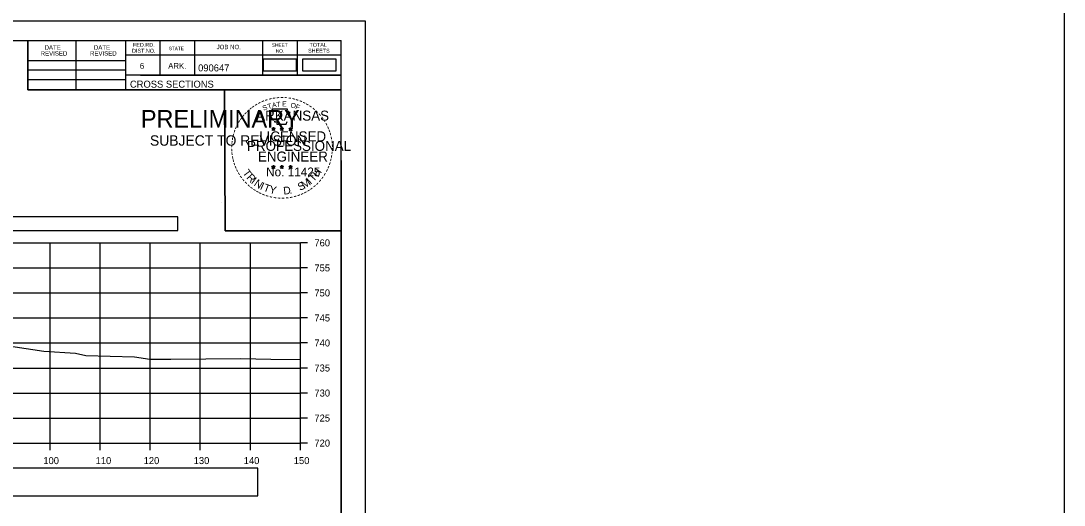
# Model space of a CAD drawing. Extents: x 1202951 to 1376887, y 378065 to 728038.
# Drawn here: x 1376678.8 to 1376887.3, y 378737.8 to 378834.5 of the extents above; entities that cross this region are included whole.
import ezdxf

# ---------------------------------------------------------------- set-up
doc = ezdxf.new("R2010")
doc.units = 0
for name, color, linetype in [('Default', 7, 'Continuous'), ('R_Alt Surface', 7, 'Continuous'), ('R_Axis', 7, 'Continuous'), ('R_Axis Annot', 7, 'Continuous'), ('R_Border', 7, 'Continuous'), ('R_Border PE', 7, 'Continuous'), ('R_Border Prem', 7, 'Continuous'), ('R_Exist Surface', 7, 'Continuous'), ('R_Grid', 7, 'Continuous'), ('R_No Plot', 7, 'Continuous')]:
    doc.layers.add(name, color=color, linetype=linetype)

msp = doc.modelspace()

# ---------------------------------------------------------------- linework, layer by layer
at = {"layer": 'Default'}
msp.add_lwpolyline([(1376735.11, 378824.52), (1376741.79, 378824.52), (1376741.79, 378826.83), (1376735.11, 378826.83)], close=True, dxfattribs=at)
at = {"layer": 'R_Alt Surface'}
for points in [[(1376727.24, 378824.52), (1376733.92, 378824.52), (1376733.92, 378826.83), (1376727.24, 378826.83)], [(1376434.67, 378792.65), (1376710.2, 378792.65), (1376710.2, 378795.36), (1376434.67, 378795.36)], [(1376615.43, 378739.63), (1376726.14, 378739.63), (1376726.14, 378745.15), (1376615.43, 378745.15)]]:
    msp.add_lwpolyline(points, close=True, dxfattribs=at)
at = {"layer": 'R_Axis'}
for p, q in [((1376734.67, 378750.15), (1376734.67, 378790.15)), ((1376736.07, 378790.15), (1376734.67, 378790.15)), ((1376736.07, 378785.15), (1376734.67, 378785.15)), ((1376736.07, 378780.15), (1376734.67, 378780.15)), ((1376736.07, 378775.15), (1376734.67, 378775.15)), ((1376736.07, 378770.15), (1376734.67, 378770.15)), ((1376736.07, 378765.15), (1376734.67, 378765.15)), ((1376736.07, 378760.15), (1376734.67, 378760.15)), ((1376736.07, 378755.15), (1376734.67, 378755.15)), ((1376434.67, 378750.15), (1376734.67, 378750.15)), ((1376684.67, 378748.75), (1376684.67, 378750.15)), ((1376694.67, 378748.75), (1376694.67, 378750.15)), ((1376704.67, 378748.75), (1376704.67, 378750.15)), ((1376714.67, 378748.75), (1376714.67, 378750.15)), ((1376724.67, 378748.75), (1376724.67, 378750.15)), ((1376734.67, 378748.75), (1376734.67, 378750.15)), ((1376736.07, 378750.15), (1376734.67, 378750.15))]:
    msp.add_line(p, q, dxfattribs=at)
at = {"layer": 'R_Border'}
for p, q in [((1376426.67, 378830.61), (1376742.85, 378830.61)), ((1376680.21, 378820.73), (1376680.21, 378830.61)), ((1376689.89, 378820.73), (1376689.89, 378830.61)), ((1376699.75, 378830.61), (1376699.75, 378820.73)), ((1376706.59, 378830.61), (1376706.59, 378823.67)), ((1376713.53, 378830.61), (1376713.53, 378823.67)), ((1376727.11, 378830.61), (1376727.11, 378823.67)), ((1376734.05, 378830.61), (1376734.05, 378823.67)), ((1376742.85, 378625.15), (1376742.85, 378830.61)), ((1376742.85, 378827.67), (1376699.75, 378827.67)), ((1376742.85, 378827.69), (1376742.85, 378827.69)), ((1376680.21, 378826.59), (1376699.75, 378826.59)), ((1376680.21, 378824.73), (1376699.75, 378824.73)), ((1376742.85, 378823.67), (1376699.75, 378823.67)), ((1376702.71, 378823.67), (1376742.85, 378823.67)), ((1376680.21, 378822.79), (1376699.75, 378822.79)), ((1376742.85, 378820.73), (1376680.21, 378820.73))]:
    msp.add_line(p, q, dxfattribs=at)
at = {"layer": 'R_Border PE'}
for p, q in [((1376728.94, 378812.99), (1376729.28, 378812.88)), ((1376728.94, 378812.99), (1376729.19, 378812.94)), ((1376728.94, 378812.99), (1376729.17, 378812.87)), ((1376729.07, 378812.58), (1376729.28, 378812.88)), ((1376729.07, 378812.58), (1376729.19, 378812.83)), ((1376729.07, 378812.58), (1376729.28, 378812.8)), ((1376729.28, 378813.24), (1376729.24, 378812.99)), ((1376729.28, 378812.88), (1376729.28, 378813.24)), ((1376729.28, 378813.24), (1376729.33, 378812.99)), ((1376729.63, 378812.99), (1376729.28, 378812.88)), ((1376729.5, 378812.58), (1376729.28, 378812.88)), ((1376729.5, 378812.58), (1376729.28, 378812.8)), ((1376729.63, 378812.99), (1376729.35, 378812.94)), ((1376729.5, 378812.58), (1376729.36, 378812.87)), ((1376729.63, 378812.99), (1376729.43, 378812.89)), ((1376730.61, 378812.99), (1376730.95, 378812.88)), ((1376730.61, 378812.99), (1376730.86, 378812.94)), ((1376730.61, 378812.99), (1376730.84, 378812.87)), ((1376730.74, 378812.58), (1376730.95, 378812.88)), ((1376730.74, 378812.58), (1376730.86, 378812.83)), ((1376730.74, 378812.58), (1376730.95, 378812.8)), ((1376730.95, 378813.24), (1376730.91, 378812.99)), ((1376730.95, 378812.88), (1376730.95, 378813.24)), ((1376730.95, 378813.24), (1376731, 378812.99)), ((1376731.3, 378812.99), (1376730.95, 378812.88)), ((1376731.17, 378812.58), (1376730.95, 378812.88)), ((1376731.17, 378812.58), (1376730.95, 378812.8)), ((1376731.3, 378812.99), (1376731.02, 378812.94)), ((1376731.17, 378812.58), (1376731.03, 378812.87)), ((1376731.3, 378812.99), (1376731.1, 378812.89)), ((1376732.37, 378812.98), (1376732.72, 378812.87)), ((1376732.37, 378812.98), (1376732.62, 378812.93)), ((1376732.37, 378812.98), (1376732.61, 378812.86)), ((1376732.5, 378812.57), (1376732.72, 378812.87)), ((1376732.5, 378812.57), (1376732.63, 378812.81)), ((1376732.5, 378812.57), (1376732.72, 378812.79)), ((1376732.72, 378813.23), (1376732.68, 378812.98)), ((1376732.72, 378812.87), (1376732.72, 378813.23)), ((1376732.72, 378813.23), (1376732.77, 378812.98)), ((1376733.07, 378812.98), (1376732.72, 378812.87)), ((1376732.93, 378812.57), (1376732.72, 378812.87)), ((1376732.93, 378812.57), (1376732.72, 378812.78)), ((1376733.07, 378812.98), (1376732.78, 378812.93)), ((1376732.93, 378812.57), (1376732.79, 378812.86)), ((1376733.07, 378812.98), (1376732.86, 378812.88)), ((1376728.93, 378805.42), (1376729.28, 378805.31)), ((1376728.93, 378805.42), (1376729.18, 378805.37)), ((1376728.93, 378805.42), (1376729.17, 378805.29)), ((1376729.06, 378805.01), (1376729.28, 378805.31)), ((1376729.06, 378805.01), (1376729.19, 378805.25)), ((1376729.06, 378805.01), (1376729.28, 378805.23)), ((1376729.28, 378805.67), (1376729.24, 378805.42)), ((1376729.28, 378805.31), (1376729.28, 378805.67)), ((1376729.28, 378805.67), (1376729.33, 378805.42)), ((1376729.63, 378805.42), (1376729.28, 378805.31)), ((1376729.49, 378805.01), (1376729.28, 378805.31)), ((1376729.49, 378805.01), (1376729.28, 378805.22)), ((1376729.63, 378805.42), (1376729.34, 378805.37)), ((1376729.49, 378805.01), (1376729.36, 378805.3)), ((1376729.63, 378805.42), (1376729.42, 378805.31)), ((1376730.6, 378805.42), (1376730.95, 378805.31)), ((1376730.6, 378805.42), (1376730.85, 378805.37)), ((1376730.6, 378805.42), (1376730.84, 378805.29)), ((1376730.73, 378805.01), (1376730.95, 378805.31)), ((1376730.73, 378805.01), (1376730.86, 378805.25)), ((1376730.73, 378805.01), (1376730.95, 378805.23)), ((1376730.95, 378805.67), (1376730.91, 378805.42)), ((1376730.95, 378805.31), (1376730.95, 378805.67)), ((1376730.95, 378805.67), (1376731, 378805.42)), ((1376731.3, 378805.42), (1376730.95, 378805.31)), ((1376731.16, 378805.01), (1376730.95, 378805.31)), ((1376731.16, 378805.01), (1376730.95, 378805.22)), ((1376731.3, 378805.42), (1376731.01, 378805.37)), ((1376731.16, 378805.01), (1376731.03, 378805.3)), ((1376731.3, 378805.42), (1376731.09, 378805.31)), ((1376732.37, 378805.41), (1376732.72, 378805.3)), ((1376732.37, 378805.41), (1376732.62, 378805.36)), ((1376732.37, 378805.41), (1376732.6, 378805.28)), ((1376732.5, 378805), (1376732.72, 378805.3)), ((1376732.5, 378805), (1376732.63, 378805.24)), ((1376732.5, 378805), (1376732.71, 378805.22)), ((1376732.72, 378805.66), (1376732.68, 378805.41)), ((1376732.93, 378805), (1376732.71, 378805.21)), ((1376732.72, 378805.3), (1376732.72, 378805.66)), ((1376732.72, 378805.66), (1376732.77, 378805.41)), ((1376733.06, 378805.41), (1376732.72, 378805.3)), ((1376732.93, 378805), (1376732.72, 378805.3)), ((1376733.06, 378805.41), (1376732.78, 378805.36)), ((1376732.93, 378805), (1376732.79, 378805.29)), ((1376733.06, 378805.41), (1376732.86, 378805.3))]:
    msp.add_line(p, q, dxfattribs=at)
for points in [[(1376728.98, 378816.87), (1376729.25, 378816.04)], [(1376732.49, 378815.95), (1376732.63, 378816.23), (1376731.94, 378816.21), (1376732.09, 378816.87), (1376728.98, 378816.87)], [(1376729.28, 378813.24), (1376729.5, 378812.58), (1376728.94, 378812.99), (1376729.63, 378812.99), (1376729.07, 378812.58), (1376729.28, 378813.24)], [(1376729.47, 378814.44), (1376729.47, 378814.36), (1376730.03, 378814.34), (1376729.98, 378813.87), (1376731.85, 378813.87), (1376732.05, 378814.4)], [(1376730.95, 378813.24), (1376731.17, 378812.58), (1376730.61, 378812.99), (1376731.3, 378812.99), (1376730.74, 378812.58), (1376730.95, 378813.24)], [(1376732.72, 378813.23), (1376732.93, 378812.57), (1376732.37, 378812.98), (1376733.07, 378812.98), (1376732.5, 378812.57), (1376732.72, 378813.23)], [(1376729.28, 378805.67), (1376729.49, 378805.01), (1376728.93, 378805.42), (1376729.63, 378805.42), (1376729.06, 378805.01), (1376729.28, 378805.67)], [(1376730.95, 378805.67), (1376731.16, 378805.01), (1376730.6, 378805.42), (1376731.3, 378805.42), (1376730.73, 378805.01), (1376730.95, 378805.67)], [(1376732.72, 378805.66), (1376732.93, 378805), (1376732.37, 378805.41), (1376733.06, 378805.41), (1376732.5, 378805), (1376732.72, 378805.66)]]:
    msp.add_lwpolyline(points, dxfattribs=at)
for centre, radius in [((1376729.28, 378812.88), 0.172), ((1376729.28, 378812.88), 0.145), ((1376729.28, 378812.88), 0.116), ((1376729.28, 378812.88), 0.0991), ((1376729.28, 378812.88), 0.0747), ((1376729.28, 378812.88), 0.0495), ((1376729.28, 378812.88), 0.0296), ((1376730.95, 378812.88), 0.172), ((1376730.95, 378812.88), 0.145), ((1376730.95, 378812.88), 0.116), ((1376730.95, 378812.88), 0.0991), ((1376730.95, 378812.88), 0.0747), ((1376730.95, 378812.88), 0.0495), ((1376730.95, 378812.88), 0.0296), ((1376732.72, 378812.87), 0.172), ((1376732.72, 378812.87), 0.145), ((1376732.72, 378812.87), 0.116), ((1376732.72, 378812.87), 0.0991), ((1376732.72, 378812.87), 0.0747), ((1376732.72, 378812.87), 0.0495), ((1376732.72, 378812.87), 0.0296), ((1376729.28, 378805.31), 0.172), ((1376729.28, 378805.31), 0.145), ((1376729.28, 378805.31), 0.116), ((1376729.28, 378805.31), 0.0991), ((1376729.28, 378805.31), 0.0747), ((1376729.28, 378805.31), 0.0495), ((1376729.28, 378805.31), 0.0296), ((1376730.95, 378805.31), 0.172), ((1376730.95, 378805.31), 0.145), ((1376730.95, 378805.31), 0.116), ((1376730.95, 378805.31), 0.0991), ((1376730.95, 378805.31), 0.0747), ((1376730.95, 378805.31), 0.0495), ((1376730.95, 378805.31), 0.0296), ((1376732.72, 378805.3), 0.172), ((1376732.72, 378805.3), 0.145), ((1376732.72, 378805.3), 0.116), ((1376732.72, 378805.3), 0.0991), ((1376732.72, 378805.3), 0.0747), ((1376732.72, 378805.3), 0.0495), ((1376732.72, 378805.3), 0.0296)]:
    msp.add_circle(centre, radius, dxfattribs=at)
at = {"layer": 'R_Exist Surface'}
msp.add_lwpolyline([(1376652.02, 378773.24), (1376683.39, 378768.53), (1376689.7, 378768.12), (1376691.81, 378767.62), (1376701.5, 378767.41), (1376704.59, 378766.94), (1376708.76, 378766.95), (1376722.75, 378767.06), (1376728.79, 378766.91), (1376734.67, 378766.85)], dxfattribs=at)
at = {"layer": 'R_Grid'}
for p, q in [((1376434.67, 378790.15), (1376734.67, 378790.15)), ((1376684.67, 378750.15), (1376684.67, 378790.15)), ((1376694.67, 378750.15), (1376694.67, 378790.15)), ((1376704.67, 378750.15), (1376704.67, 378790.15)), ((1376714.67, 378750.15), (1376714.67, 378790.15)), ((1376724.67, 378750.15), (1376724.67, 378790.15)), ((1376734.67, 378750.15), (1376734.67, 378790.15)), ((1376434.67, 378785.15), (1376734.67, 378785.15)), ((1376434.67, 378780.15), (1376734.67, 378780.15)), ((1376434.67, 378775.15), (1376734.67, 378775.15)), ((1376434.67, 378770.15), (1376734.67, 378770.15)), ((1376434.67, 378765.15), (1376734.67, 378765.15)), ((1376434.67, 378760.15), (1376734.67, 378760.15)), ((1376434.67, 378755.15), (1376734.67, 378755.15)), ((1376434.67, 378750.15), (1376734.67, 378750.15))]:
    msp.add_line(p, q, dxfattribs=at)
at = {"layer": 'R_No Plot'}
for p, q in [((1376414.27, 378834.51), (1376747.6, 378834.51)), ((1376718.89, 378798.28), (1376718.89, 378798.28))]:
    msp.add_line(p, q, dxfattribs=at)
for points in [[(1376303.24, 380162.87), (1376887.29, 380162.87), (1376887.29, 378065.39), (1376303.24, 378065.39)], [(1376414.26, 378834.51), (1376747.6, 378834.51), (1376747.6, 378621.17), (1376414.26, 378621.17)], [(1376660.59, 378830.61), (1376680.21, 378830.61), (1376680.21, 378820.73), (1376696.32, 378820.73), (1376719.52, 378820.73), (1376719.64, 378792.58), (1376742.85, 378792.58), (1376742.85, 378625.15), (1376426.67, 378625.15), (1376426.67, 378830.61)], [(1376719.52, 378820.73), (1376742.73, 378820.73), (1376742.85, 378792.58), (1376719.64, 378792.58)]]:
    msp.add_lwpolyline(points, close=True, dxfattribs=at)

# ---------------------------------------------------------------- texts
at = {"layer": 'R_Axis Annot'}
for s, p in [('760', (1376737.47, 378789.45)), ('755', (1376737.47, 378784.45)), ('750', (1376737.47, 378779.45)), ('745', (1376737.47, 378774.45)), ('740', (1376737.47, 378769.45)), ('735', (1376737.47, 378764.45)), ('730', (1376737.47, 378759.45)), ('725', (1376737.47, 378754.45)), ('720', (1376737.47, 378749.45)), ('100', (1376683.3, 378745.95)), ('110', (1376693.75, 378745.95)), ('120', (1376703.35, 378745.95)), ('130', (1376713.35, 378745.95)), ('140', (1376723.35, 378745.95)), ('150', (1376733.35, 378745.95))]:
    msp.add_text(s, height=1.4, dxfattribs=at).set_placement(p)
at = {"layer": 'R_Border'}
for s, height, p in [('DATE', 0.879, (1376683.55, 378828.75)), ('DATE', 0.879, (1376693.41, 378828.75)), ('FED.RD.', 0.782, (1376701.23, 378829.33)), ('STATE', 0.684, (1376708.35, 378828.65)), ('JOB NO.', 0.879, (1376717.93, 378828.85)), ('SHEET', 0.684, (1376728.97, 378829.33)), ('TOTAL', 0.782, (1376736.49, 378829.33)), ('REVISED', 0.879, (1376682.77, 378827.57)), ('REVISED', 0.879, (1376692.63, 378827.57)), ('DIST.NO.', 0.782, (1376701.03, 378828.15)), ('NO.', 0.684, (1376729.75, 378828.15)), ('SHEETS', 0.782, (1376736.21, 378828.15)), ('6', 1.17, (1376702.59, 378824.93)), ('ARK.', 1.172, (1376708.25, 378824.93)), ('090647', 1.4, (1376714.23, 378824.41)), ('CROSS SECTIONS', 1.4, (1376700.61, 378821.16))]:
    msp.add_text(s, height=height, rotation=360, dxfattribs=at).set_placement(p)
at = {"layer": 'R_Border PE'}
for s, height, rotation, p in [('-', 1.6, 19.1761, (1376727.72, 378817.99)), ('-', 1.6, 13.6301, (1376728.47, 378818.24)), ('-', 1.6, 10.2193, (1376729.15, 378818.4)), ('-', 1.6, 5.8968, (1376729.88, 378818.51)), ('-', 1.6, 0.1862, (1376730.65, 378818.58)), ('-', 1.6, 357.743, (1376731.38, 378818.57)), ('-', 1.6, 352.1617, (1376732.12, 378818.51)), ('-', 1.6, 347.2049, (1376732.84, 378818.4)), ('-', 1.6, 342.3362, (1376733.47, 378818.24)), ('-', 1.6, 42.9622, (1376724.37, 378815.85)), ('-', 1.6, 38.9507, (1376724.81, 378816.27)), ('-', 1.6, 36.2317, (1376725.28, 378816.64)), ('-', 1.6, 34.0636, (1376725.86, 378817.04)), ('-', 1.6, 28.7918, (1376726.46, 378817.41)), ('-', 1.6, 24.3072, (1376727.09, 378817.73)), ('S', 1, 21.594, (1376727.33, 378816.55)), ('T', 1, 16.4036, (1376728.25, 378816.88)), ('A', 1, 11.2132, (1376729.07, 378817.13)), ('T', 1, 6.0228, (1376729.92, 378817.29)), ('E', 1, 0.8323, (1376731.03, 378817.4)), ('O', 1, 350.4515, (1376732.63, 378817.19)), ('F', 1, 340.0707, (1376733.58, 378816.97)), ('-', 1.6, 337.8551, (1376734.21, 378818.02)), ('-', 1.6, 334.1211, (1376734.84, 378817.75)), ('-', 1.6, 329.6409, (1376735.42, 378817.46)), ('-', 1.6, 325.8627, (1376736.06, 378817.1)), ('-', 1.6, 320.5297, (1376736.67, 378816.68)), ('-', 1.6, 315.5786, (1376737.27, 378816.19)), ('-', 1.6, 58.0706, (1376722.78, 378813.79)), ('-', 1.6, 54.2325, (1376723.11, 378814.32)), ('-', 1.6, 50.6142, (1376723.52, 378814.88)), ('-', 1.6, 48.423, (1376723.93, 378815.37)), ('ARKANSAS', 2, 360, (1376725.83, 378814.58)), ('-', 1.6, 309.8797, (1376737.84, 378815.64)), ('-', 1.6, 306.6522, (1376738.37, 378815.04)), ('-', 1.4, 303.6753, (1376738.85, 378814.47)), ('-', 1.6, 72.3945, (1376721.99, 378811.94)), ('-', 1.6, 67.7743, (1376722.21, 378812.57)), ('-', 1.6, 62.8713, (1376722.47, 378813.18)), ('LICENSED', 2, 360, (1376726.43, 378810.43)), ('DWB', 0.01, 360, (1376729.27, 378812.87)), ('DWB', 0.01, 360, (1376730.94, 378812.87)), ('DWB', 0.01, 360, (1376732.71, 378812.86)), ('-', 1.6, 299.6684, (1376739.17, 378813.86)), ('-', 1.6, 294.6628, (1376739.49, 378813.25)), ('-', 1.6, 290.5728, (1376739.75, 378812.67)), ('-', 1.6, 85.1863, (1376721.59, 378809.82)), ('-', 1.6, 81.2013, (1376721.66, 378810.51)), ('-', 1.6, 75.461, (1376721.8, 378811.22)), ('PROFESSIONAL', 2, 360, (1376724, 378808.53)), ('-', 1.6, 285.1233, (1376739.99, 378812.09)), ('-', 1.6, 280.5493, (1376740.19, 378811.35)), ('-', 1.6, 276.5962, (1376740.35, 378810.58)), ('-', 1.6, 94.1959, (1376721.6, 378808.39)), ('-', 1.6, 89.0622, (1376721.56, 378809.12)), ('ENGINEER', 2, 360, (1376726.19, 378806.4)), ('-', 1.6, 263.5172, (1376740.42, 378808.56)), ('-', 1.6, 274.3301, (1376740.41, 378809.86)), ('-', 1.6, 269.9407, (1376740.44, 378809.23)), ('-', 1.6, 98.9479, (1376721.67, 378807.72)), ('-', 1.6, 101.7149, (1376721.81, 378806.99)), ('-', 1.6, 105.4578, (1376721.97, 378806.4)), ('-', 1.6, 252.8681, (1376740.06, 378806.51)), ('-', 1.6, 255.7626, (1376740.24, 378807.23)), ('-', 1.6, 260.9953, (1376740.35, 378807.91)), ('-', 1.6, 109.0874, (1376722.18, 378805.77)), ('-', 1.6, 114.0643, (1376722.44, 378805.17)), ('-', 1.6, 115.7289, (1376722.74, 378804.55)), ('-', 1.6, 120.4471, (1376723.1, 378803.97)), ('T', 1.54, 306.0406, (1376723.04, 378804.14)), ('No. 11425', 1.757, 360, (1376727.82, 378803.45)), ('DWB', 0.01, 360, (1376729.27, 378805.3)), ('DWB', 0.01, 360, (1376730.94, 378805.3)), ('DWB', 0.01, 360, (1376732.7, 378805.29)), ('T', 1.54, 46.6444, (1376737.27, 378802.24)), ('H', 1.54, 54.6088, (1376738.16, 378803.18)), ('-', 1.6, 239.0712, (1376739.18, 378804.46)), ('-', 1.6, 244.6197, (1376739.58, 378805.21)), ('-', 1.6, 247.8887, (1376739.84, 378805.84)), ('-', 1.6, 125.8934, (1376723.5, 378803.4)), ('-', 1.6, 130.7181, (1376723.96, 378802.85)), ('-', 1.6, 134.2238, (1376724.48, 378802.31)), ('R', 1.54, 314.005, (1376723.8, 378803.1)), ('I', 1.54, 321.9694, (1376724.7, 378802.16)), ('N', 1.54, 326.5002, (1376725.27, 378801.69)), ('I', 1.54, 335.3603, (1376726.48, 378800.91)), ('S', 1.54, 26.9312, (1376734.59, 378800.51)), ('M', 1.54, 32.6563, (1376735.43, 378800.91)), ('I', 1.54, 42.1136, (1376736.71, 378801.76)), ('-', 1.6, 225.7653, (1376737.87, 378802.67)), ('-', 1.6, 231.2538, (1376738.35, 378803.24)), ('-', 1.6, 233.8452, (1376738.78, 378803.8)), ('-', 1.6, 138.9338, (1376725.01, 378801.84)), ('-', 1.6, 144.6463, (1376725.56, 378801.44)), ('-', 1.6, 148.0898, (1376726.12, 378801.07)), ('-', 1.6, 151.5704, (1376726.7, 378800.74)), ('-', 1.6, 154.6002, (1376727.22, 378800.49)), ('-', 1.6, 158.5612, (1376727.85, 378800.24)), ('T', 1.54, 339.8912, (1376727.14, 378800.58)), ('Y', 1.54, 347.8556, (1376728.36, 378800.13)), ('D', 1.54, 6.3969, (1376731.34, 378799.78)), ('.', 1.54, 13.7642, (1376732.53, 378799.9)), ('-', 1.6, 204.2516, (1376735.08, 378800.64)), ('-', 1.6, 207.3568, (1376735.71, 378800.96)), ('-', 1.6, 212.2491, (1376736.27, 378801.31)), ('-', 1.6, 215.7363, (1376736.8, 378801.69)), ('-', 1.6, 221.0851, (1376737.35, 378802.17)), ('-', 1.6, 162.7983, (1376728.53, 378800.03)), ('-', 1.6, 167.5555, (1376729.25, 378799.86)), ('-', 1.6, 173.1155, (1376730.02, 378799.75)), ('-', 1.6, 176.5183, (1376730.77, 378799.7)), ('-', 1.6, 181.5918, (1376731.51, 378799.72)), ('-', 1.6, 185.8167, (1376732.32, 378799.8)), ('-', 1.6, 191.2858, (1376733.06, 378799.93)), ('-', 1.6, 195.4743, (1376733.79, 378800.13)), ('-', 1.6, 200.7184, (1376734.46, 378800.37))]:
    msp.add_text(s, height=height, rotation=rotation, dxfattribs=at).set_placement(p)
at = {"layer": 'R_Border Prem'}
for s, height, p in [('PRELIMINARY', 3.5, (1376702.8, 378813.2)), ('DWB', 0.01, (1376703.55, 378815.05)), ('SUBJECT TO REVISION', 2.0751, (1376704.61, 378809.57))]:
    msp.add_text(s, height=height, rotation=360, dxfattribs=at).set_placement(p)

doc.saveas('drawing.dxf')
